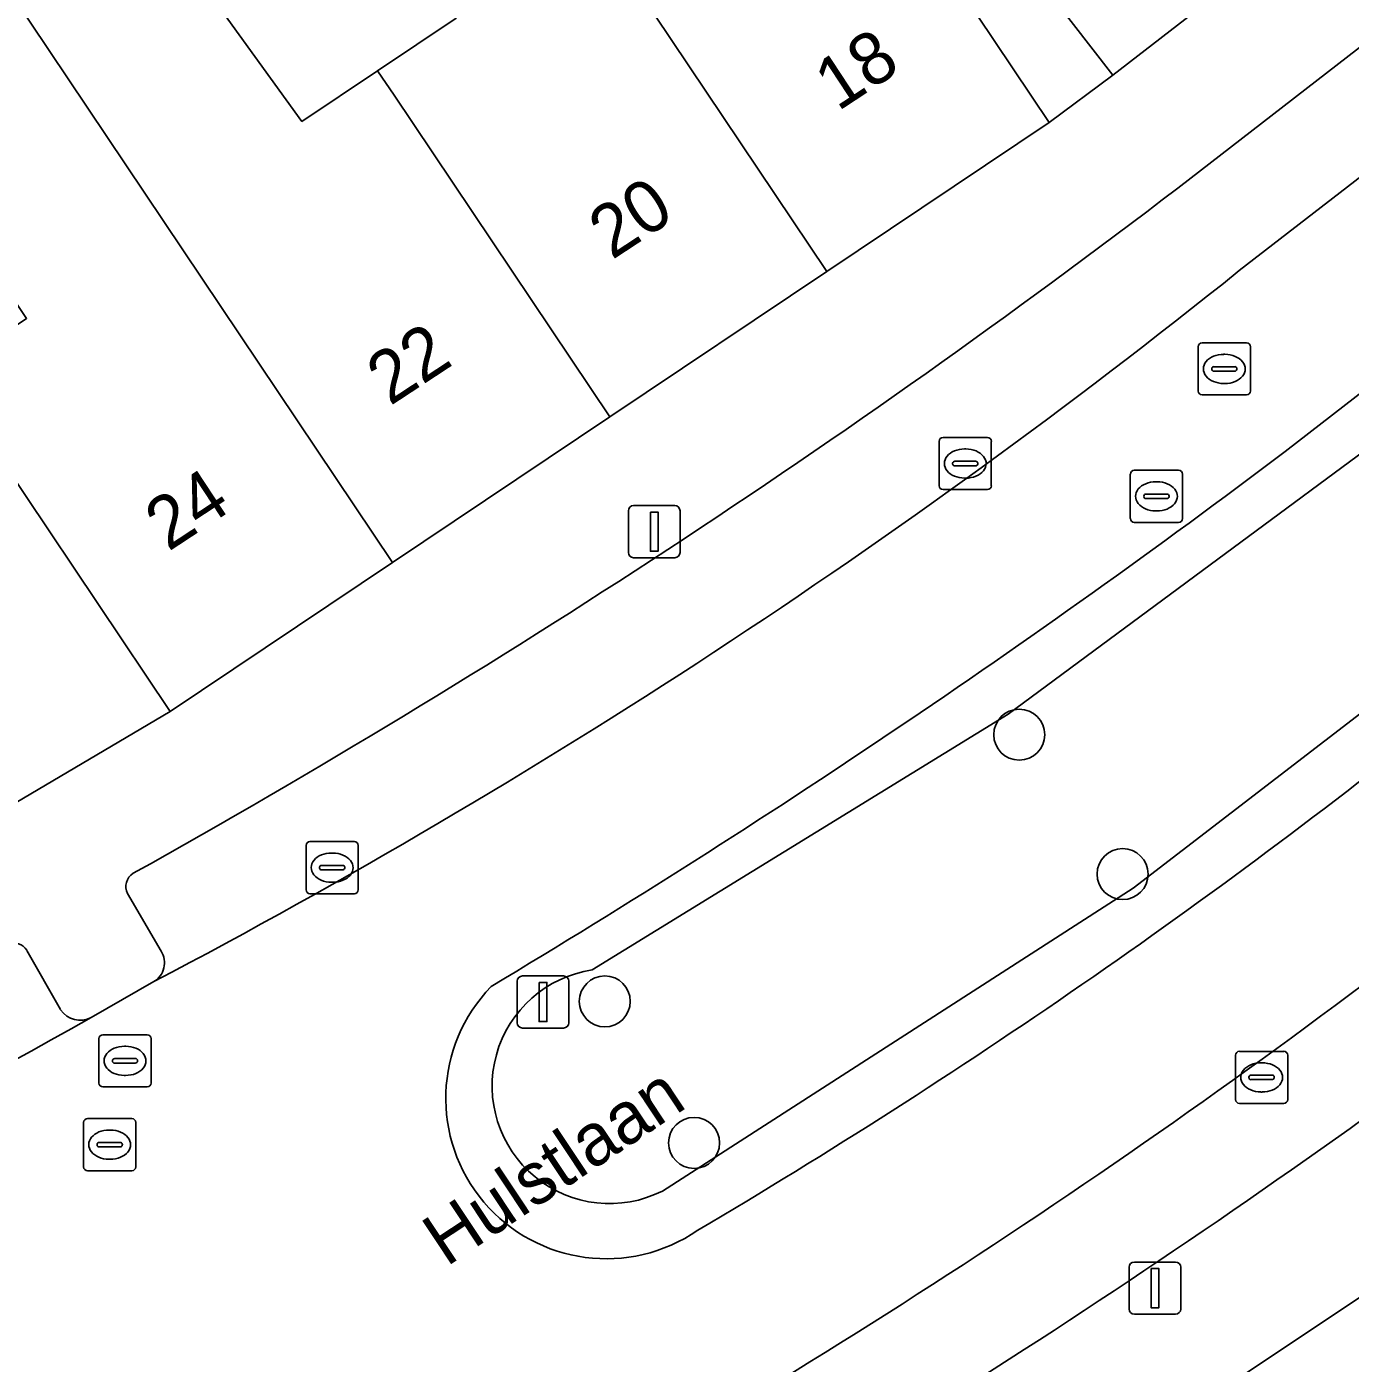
# Model space of a CAD drawing. Extents: x 159716 to 160783, y 383290 to 384031.
# Drawn here: x 160387.57 to 160412.95, y 383535.29 to 383560.94 of the extents above; entities that cross this region are included whole.
import ezdxf

# ---------------------------------------------------------------- set-up
doc = ezdxf.new("R2010")
doc.units = 0
for name, color, linetype in [('IMGEO_Boom', 7, 'Continuous'), ('IMGEO_Erf', 7, 'Continuous'), ('IMGEO_Groenvoorziening', 7, 'Continuous'), ('IMGEO_Kolk', 7, 'Continuous'), ('IMGEO_Lichtmast', 7, 'Continuous'), ('IMGEO_Openbare_ruimte_label', 7, 'Continuous'), ('IMGEO_Pand', 7, 'Continuous'), ('IMGEO_Pand_nummerreeks', 7, 'Continuous'), ('IMGEO_Parkeervlak_open', 7, 'Continuous'), ('IMGEO_Rijbaan_lokaal_open', 7, 'Continuous'), ('IMGEO_Rioolput', 7, 'Continuous'), ('IMGEO_Verkeersbordpaal', 7, 'Continuous'), ('IMGEO_Voetpad_open', 7, 'Continuous')]:
    doc.layers.add(name, color=color, linetype=linetype)

msp = doc.modelspace()

# ---------------------------------------------------------------- linework, layer by layer
at = {"layer": 'IMGEO_Boom'}
for centre in [(160406.602, 383547.354), (160408.585, 383544.679), (160398.654, 383542.237), (160400.367, 383539.522)]:
    msp.add_circle(centre, 0.489, dxfattribs=at)
at = {"layer": 'IMGEO_Erf'}
msp.add_lwpolyline([(160389.322, 383564.001), (160392.845, 383559.12), (160394.296, 383560.092), (160395.8, 383561.1)], dxfattribs=at)
at = {"layer": 'IMGEO_Groenvoorziening'}
for points in [[(160441.098, 383568.136), (160443.878, 383570.259), (160449.157, 383574.362), (160450.745, 383575.611), (160465.056, 383587.54), (160466.119, 383588.51), (160462.076, 383592.933), (160461.787, 383592.665), (160460.963, 383591.947), (160460.102, 383591.197), (160456.376, 383588.007), (160445.683, 383579.106), (160439.333, 383574.187), (160436.59, 383572.062), (160419.524, 383558.843), (160420.216, 383557.971), (160438.33, 383572.13), (160446.182, 383578.368), (160461.987, 383591.376), (160464.497, 383588.63), (160449.031, 383575.404), (160429.985, 383560.714), (160408.787, 383544.408), (160399.76, 383538.598)], [(160461.987, 383591.376), (160446.182, 383578.368), (160438.33, 383572.13), (160420.216, 383557.971), (160419.524, 383558.843), (160417.152, 383557.006), (160417.838, 383556.217), (160406.387, 383547.75), (160398.414, 383542.841)], [(160399.76, 383538.598), (160408.787, 383544.408), (160429.985, 383560.714), (160449.031, 383575.404), (160464.497, 383588.63), (160461.987, 383591.376)], [(160398.414, 383542.841), (160406.387, 383547.75), (160417.838, 383556.217), (160417.152, 383557.006), (160411.703, 383552.785)]]:
    msp.add_lwpolyline(points, dxfattribs=at)
for centre, radius, start, end in [((160307.745, 383690.615), 172.639, 300.92764, 307.02534), ((160337.874, 383643.733), 122.989, 300.57578, 308.72915), ((160398.746, 383540.611), 2.254, 98.4652, 296.7358), ((160398.746, 383540.611), 2.254, 98.4652, 296.7358), ((160398.683, 383540.377), 3.079, 135.8491, 304.6884)]:
    msp.add_arc(centre, radius, start, end, dxfattribs=at)
at = {"layer": 'IMGEO_Kolk'}
for p, q in [((160405.066, 383552.13), (160405.066, 383552.982)), ((160405.141, 383553.056), (160405.993, 383553.056)), ((160406.067, 383552.982), (160406.067, 383552.13)), ((160405.554, 383552.836), (160405.579, 383552.836)), ((160405.325, 383552.55), (160405.325, 383552.562)), ((160405.763, 383552.513), (160405.365, 383552.513)), ((160405.368, 383552.599), (160405.766, 383552.599)), ((160405.809, 383552.562), (160405.809, 383552.55)), ((160405.577, 383552.276), (160405.552, 383552.276)), ((160405.993, 383552.056), (160405.141, 383552.056)), ((160392.999, 383545.303), (160393.851, 383545.303)), ((160392.924, 383544.377), (160392.924, 383545.229)), ((160393.412, 383545.083), (160393.437, 383545.083)), ((160393.925, 383545.229), (160393.925, 383544.377)), ((160393.183, 383544.797), (160393.183, 383544.809)), ((160393.226, 383544.846), (160393.624, 383544.846)), ((160393.667, 383544.809), (160393.667, 383544.797)), ((160393.621, 383544.76), (160393.223, 383544.76)), ((160393.435, 383544.523), (160393.41, 383544.523)), ((160393.851, 383544.303), (160392.999, 383544.303)), ((160410.75, 383540.352), (160410.75, 383541.204)), ((160410.825, 383541.278), (160411.677, 383541.278)), ((160411.751, 383541.204), (160411.751, 383540.352)), ((160411.238, 383541.058), (160411.263, 383541.058)), ((160411.009, 383540.772), (160411.009, 383540.784)), ((160411.447, 383540.735), (160411.049, 383540.735)), ((160411.052, 383540.821), (160411.45, 383540.821)), ((160411.493, 383540.784), (160411.493, 383540.772)), ((160411.261, 383540.498), (160411.236, 383540.498)), ((160411.677, 383540.278), (160410.825, 383540.278))]:
    msp.add_line(p, q, dxfattribs=at)
for points in [[(160405.066, 383552.13), (160405.066, 383552.982)], [(160405.141, 383553.056), (160405.993, 383553.056)], [(160406.067, 383552.982), (160406.067, 383552.13)], [(160405.993, 383552.056), (160405.141, 383552.056)], [(160392.999, 383545.303), (160393.851, 383545.303)], [(160392.924, 383544.377), (160392.924, 383545.229)], [(160393.925, 383545.229), (160393.925, 383544.377)], [(160393.851, 383544.303), (160392.999, 383544.303)], [(160410.75, 383540.352), (160410.75, 383541.204)], [(160410.825, 383541.278), (160411.677, 383541.278)], [(160411.751, 383541.204), (160411.751, 383540.352)], [(160411.677, 383540.278), (160410.825, 383540.278)]]:
    msp.add_lwpolyline(points, dxfattribs=at)
for centre, radius, start, end in [((160405.143, 383552.98), 0.0765, 91.552, 178.448), ((160405.143, 383552.98), 0.0765, 91.552, 178.448), ((160405.991, 383552.98), 0.0765, 1.552, 88.448), ((160405.991, 383552.98), 0.0765, 1.552, 88.448), ((160405.365, 383552.559), 0.0403, 85.8775, 175.7526), ((160405.362, 383552.549), 0.0366, 178.938, 274.7102), ((160405.766, 383552.556), 0.043, 264.8664, 352.4533), ((160405.77, 383552.561), 0.0386, 1.7309, 96.639), ((160405.143, 383552.132), 0.0765, 181.552, 268.448), ((160405.143, 383552.132), 0.0765, 181.552, 268.448), ((160405.991, 383552.132), 0.0765, 271.552, 358.448), ((160405.991, 383552.132), 0.0765, 271.552, 358.448), ((160393.001, 383545.227), 0.0765, 91.552, 178.448), ((160393.001, 383545.227), 0.0765, 91.552, 178.448), ((160393.849, 383545.227), 0.0765, 1.552, 88.448), ((160393.849, 383545.227), 0.0765, 1.552, 88.448), ((160393.223, 383544.806), 0.0403, 85.8775, 175.7526), ((160393.22, 383544.796), 0.0366, 178.938, 274.7102), ((160393.624, 383544.803), 0.043, 264.8664, 352.4533), ((160393.628, 383544.808), 0.0386, 1.7309, 96.639), ((160393.001, 383544.379), 0.0765, 181.552, 268.448), ((160393.001, 383544.379), 0.0765, 181.552, 268.448), ((160393.849, 383544.379), 0.0765, 271.552, 358.448), ((160393.849, 383544.379), 0.0765, 271.552, 358.448), ((160410.827, 383541.202), 0.0765, 91.552, 178.448), ((160410.827, 383541.202), 0.0765, 91.552, 178.448), ((160411.675, 383541.202), 0.0765, 1.552, 88.448), ((160411.675, 383541.202), 0.0765, 1.552, 88.448), ((160411.049, 383540.781), 0.0403, 85.8775, 175.7526), ((160411.046, 383540.771), 0.0366, 178.938, 274.7102), ((160411.45, 383540.778), 0.043, 264.8664, 352.4533), ((160411.454, 383540.783), 0.0386, 1.7309, 96.639), ((160410.827, 383540.354), 0.0765, 181.552, 268.448), ((160410.827, 383540.354), 0.0765, 181.552, 268.448), ((160411.675, 383540.354), 0.0765, 271.552, 358.448), ((160411.675, 383540.354), 0.0765, 271.552, 358.448)]:
    msp.add_arc(centre, radius, start, end, dxfattribs=at)
for centre, major_axis, ratio, start_param, end_param in [((160405.553, 383552.556), (-0.387, 0.002), 0.722429, 4.712389, 7.853982), ((160405.578, 383552.556), (-0.39, 0.002), 0.717154, 1.570796, 4.712389), ((160393.411, 383544.803), (-0.387, 0.002), 0.722429, 4.712389, 7.853982), ((160393.436, 383544.803), (-0.39, 0.002), 0.717154, 1.570796, 4.712389), ((160411.237, 383540.778), (-0.387, 0.002), 0.722429, 4.712389, 7.853982), ((160411.262, 383540.778), (-0.39, 0.002), 0.717154, 1.570796, 4.712389)]:
    msp.add_ellipse(centre, major_axis=major_axis, ratio=ratio, start_param=start_param, end_param=end_param, dxfattribs=at)
at = {"layer": 'IMGEO_Lichtmast'}
for p, q in [((160399.207, 383551.75), (160399.997, 383551.75)), ((160399.997, 383551.75), (160399.207, 383551.75)), ((160399.107, 383550.85), (160399.107, 383551.65)), ((160399.107, 383551.65), (160399.107, 383550.85)), ((160400.097, 383551.65), (160400.097, 383550.85)), ((160400.097, 383550.85), (160400.097, 383551.65)), ((160399.997, 383550.75), (160399.207, 383550.75)), ((160399.207, 383550.75), (160399.997, 383550.75)), ((160408.71, 383536.335), (160408.71, 383537.135)), ((160408.71, 383537.135), (160408.71, 383536.335)), ((160408.81, 383537.235), (160409.6, 383537.235)), ((160409.6, 383537.235), (160408.81, 383537.235)), ((160409.7, 383537.135), (160409.7, 383536.335)), ((160409.7, 383536.335), (160409.7, 383537.135)), ((160409.6, 383536.235), (160408.81, 383536.235)), ((160408.81, 383536.235), (160409.6, 383536.235))]:
    msp.add_line(p, q, dxfattribs=at)
for points in [[(160399.527, 383551.625), (160399.677, 383551.625), (160399.677, 383550.875), (160399.527, 383550.875), (160399.527, 383551.625)], [(160409.13, 383537.11), (160409.28, 383537.11), (160409.28, 383536.36), (160409.13, 383536.36), (160409.13, 383537.11)]]:
    msp.add_lwpolyline(points, dxfattribs=at)
for centre, start, end in [((160399.207, 383551.65), 90, 180), ((160399.207, 383551.65), 90, 180), ((160399.997, 383551.65), 0, 90), ((160399.997, 383551.65), 360, 90), ((160399.207, 383550.85), 180, 270), ((160399.207, 383550.85), 180, 270), ((160399.997, 383550.85), 270, 0), ((160399.997, 383550.85), 270, 0), ((160408.81, 383537.135), 90, 180), ((160408.81, 383537.135), 90, 180), ((160409.6, 383537.135), 0, 90), ((160409.6, 383537.135), 360, 90), ((160408.81, 383536.335), 180, 270), ((160408.81, 383536.335), 180, 270), ((160409.6, 383536.335), 270, 0), ((160409.6, 383536.335), 270, 0)]:
    msp.add_arc(centre, 0.1, start, end, dxfattribs=at)
at = {"layer": 'IMGEO_Pand'}
for points in [[(160403.92, 383574.167), (160403.855, 383574.251), (160401.398, 383572.346), (160405.418, 383567.16), (160403.837, 383565.896), (160405.334, 383563.959), (160408.399, 383560.006), (160412.458, 383563.153)], [(160402.917, 383565.398), (160401.225, 383564.277), (160397.58, 383569.716), (160395.028, 383568.006), (160395.3, 383567.6), (160402.914, 383556.244), (160407.177, 383559.102), (160404.402, 383563.241)], [(160395.3, 383567.6), (160395.028, 383568.006), (160392.367, 383566.222), (160395.8, 383561.1), (160394.296, 383560.092), (160394.611, 383559.622), (160398.747, 383553.452), (160402.914, 383556.244)], [(160394.611, 383559.622), (160394.296, 383560.092), (160392.845, 383559.12), (160389.322, 383564.001), (160386.78, 383562.298), (160386.899, 383562.119), (160394.582, 383550.66), (160398.747, 383553.452)], [(160386.899, 383562.119), (160386.78, 383562.298), (160384.103, 383560.503), (160387.563, 383555.34), (160385.977, 383554.277), (160387.542, 383551.941), (160390.317, 383547.801), (160394.582, 383550.66)], [(160414.703, 383537.602), (160410.536, 383534.819), (160414.808, 383528.361), (160416.54, 383529.507), (160419.974, 383524.315), (160422.422, 383525.934)]]:
    msp.add_lwpolyline(points, close=True, dxfattribs=at)
at = {"layer": 'IMGEO_Parkeervlak_open'}
for points in [[(160451.98, 383591.416), (160446.67, 383586.789), (160443.313, 383583.959), (160440.642, 383581.871), (160433.666, 383576.451), (160409.644, 383557.841)], [(160410.822, 383556.257), (160434.605, 383574.639)], [(160389.5, 383544.305), (160390.143, 383543.198)], [(160388.216, 383542.078), (160387.57, 383543.216)]]:
    msp.add_lwpolyline(points, dxfattribs=at)
for centre, radius, start, end in [((160307.998, 383690.896), 167.438, 299.17088, 307.37765), ((160329.831, 383657.155), 129.383, 297.71538, 308.75428), ((160389.769, 383544.439), 0.301, 121.9603, 206.4604), ((160329.015, 383654.541), 140.094, 299.25776, 308.36943), ((160387.332, 383543.079), 0.275, 29.9894, 117.2486), ((160389.79, 383542.975), 0.418, 300.8241, 32.3111), ((160319.736, 383670.252), 160.33, 299.65688, 307.5105), ((160388.593, 383542.322), 0.449, 212.9484, 298.0639), ((160216.107, 383851.258), 354.275, 294.61833, 299.17415)]:
    msp.add_arc(centre, radius, start, end, dxfattribs=at)
at = {"layer": 'IMGEO_Rijbaan_lokaal_open'}
for points in [[(160411.703, 383552.785), (160417.152, 383557.006), (160419.524, 383558.843), (160436.59, 383572.062), (160434.605, 383574.639), (160410.822, 383556.257)], [(160390.004, 383542.616), (160388.804, 383541.926)]]:
    msp.add_lwpolyline(points, dxfattribs=at)
for centre, radius, start, end in [((160329.831, 383657.155), 129.383, 297.71538, 308.75428), ((160307.745, 383690.615), 172.639, 300.92764, 307.02534), ((160337.874, 383643.733), 122.989, 300.57578, 308.72915), ((160329.015, 383654.541), 140.094, 299.25776, 308.36943), ((160398.683, 383540.377), 3.079, 135.8491, 304.6884), ((160216.107, 383851.258), 354.275, 294.61833, 299.17415)]:
    msp.add_arc(centre, radius, start, end, dxfattribs=at)
at = {"layer": 'IMGEO_Rioolput'}
for p, q in [((160410.035, 383553.946), (160410.035, 383554.798)), ((160410.11, 383554.872), (160410.962, 383554.872)), ((160411.036, 383554.798), (160411.036, 383553.946)), ((160410.523, 383554.652), (160410.548, 383554.652)), ((160410.294, 383554.366), (160410.294, 383554.378)), ((160410.732, 383554.329), (160410.334, 383554.329)), ((160410.337, 383554.415), (160410.735, 383554.415)), ((160410.778, 383554.378), (160410.778, 383554.366)), ((160410.546, 383554.092), (160410.521, 383554.092)), ((160410.962, 383553.872), (160410.11, 383553.872)), ((160408.733, 383551.501), (160408.733, 383552.353)), ((160408.808, 383552.427), (160409.66, 383552.427)), ((160409.221, 383552.207), (160409.246, 383552.207)), ((160409.734, 383552.353), (160409.734, 383551.501)), ((160409.035, 383551.97), (160409.433, 383551.97)), ((160408.992, 383551.921), (160408.992, 383551.933)), ((160409.43, 383551.884), (160409.032, 383551.884)), ((160409.476, 383551.933), (160409.476, 383551.921)), ((160409.244, 383551.647), (160409.219, 383551.647)), ((160409.66, 383551.427), (160408.808, 383551.427)), ((160388.951, 383540.67), (160388.951, 383541.522)), ((160389.026, 383541.596), (160389.878, 383541.596)), ((160389.952, 383541.522), (160389.952, 383540.67)), ((160389.439, 383541.376), (160389.464, 383541.376)), ((160389.21, 383541.09), (160389.21, 383541.102)), ((160389.648, 383541.053), (160389.25, 383541.053)), ((160389.253, 383541.139), (160389.651, 383541.139)), ((160389.694, 383541.102), (160389.694, 383541.09)), ((160389.462, 383540.816), (160389.437, 383540.816)), ((160389.878, 383540.596), (160389.026, 383540.596)), ((160388.657, 383539.062), (160388.657, 383539.914)), ((160388.732, 383539.988), (160389.584, 383539.988)), ((160389.658, 383539.914), (160389.658, 383539.062)), ((160389.145, 383539.768), (160389.17, 383539.768)), ((160388.916, 383539.482), (160388.916, 383539.494)), ((160389.354, 383539.445), (160388.956, 383539.445)), ((160388.959, 383539.531), (160389.357, 383539.531)), ((160389.4, 383539.494), (160389.4, 383539.482)), ((160389.168, 383539.208), (160389.143, 383539.208)), ((160389.584, 383538.988), (160388.732, 383538.988))]:
    msp.add_line(p, q, dxfattribs=at)
for points in [[(160410.035, 383553.946), (160410.035, 383554.798)], [(160410.11, 383554.872), (160410.962, 383554.872)], [(160411.036, 383554.798), (160411.036, 383553.946)], [(160410.962, 383553.872), (160410.11, 383553.872)], [(160408.733, 383551.501), (160408.733, 383552.353)], [(160408.808, 383552.427), (160409.66, 383552.427)], [(160409.734, 383552.353), (160409.734, 383551.501)], [(160409.66, 383551.427), (160408.808, 383551.427)], [(160388.951, 383540.67), (160388.951, 383541.522)], [(160389.026, 383541.596), (160389.878, 383541.596)], [(160389.952, 383541.522), (160389.952, 383540.67)], [(160389.878, 383540.596), (160389.026, 383540.596)], [(160388.657, 383539.062), (160388.657, 383539.914)], [(160388.732, 383539.988), (160389.584, 383539.988)], [(160389.658, 383539.914), (160389.658, 383539.062)], [(160389.584, 383538.988), (160388.732, 383538.988)]]:
    msp.add_lwpolyline(points, dxfattribs=at)
for centre, radius, start, end in [((160410.112, 383554.796), 0.0765, 91.552, 178.448), ((160410.112, 383554.796), 0.0765, 91.552, 178.448), ((160410.96, 383554.796), 0.0765, 1.552, 88.448), ((160410.96, 383554.796), 0.0765, 1.552, 88.448), ((160410.334, 383554.375), 0.0403, 85.8775, 175.7526), ((160410.331, 383554.365), 0.0366, 178.938, 274.7102), ((160410.735, 383554.372), 0.043, 264.8664, 352.4533), ((160410.739, 383554.377), 0.0386, 1.7309, 96.639), ((160410.112, 383553.948), 0.0765, 181.552, 268.448), ((160410.112, 383553.948), 0.0765, 181.552, 268.448), ((160410.96, 383553.948), 0.0765, 271.552, 358.448), ((160410.96, 383553.948), 0.0765, 271.552, 358.448), ((160408.81, 383552.351), 0.0765, 91.552, 178.448), ((160408.81, 383552.351), 0.0765, 91.552, 178.448), ((160409.658, 383552.351), 0.0765, 1.552, 88.448), ((160409.658, 383552.351), 0.0765, 1.552, 88.448), ((160409.032, 383551.93), 0.0403, 85.8775, 175.7526), ((160409.437, 383551.932), 0.0386, 1.7309, 96.639), ((160409.029, 383551.92), 0.0366, 178.938, 274.7102), ((160409.433, 383551.927), 0.043, 264.8664, 352.4533), ((160408.81, 383551.503), 0.0765, 181.552, 268.448), ((160408.81, 383551.503), 0.0765, 181.552, 268.448), ((160409.658, 383551.503), 0.0765, 271.552, 358.448), ((160409.658, 383551.503), 0.0765, 271.552, 358.448), ((160389.028, 383541.52), 0.0765, 91.552, 178.448), ((160389.028, 383541.52), 0.0765, 91.552, 178.448), ((160389.876, 383541.52), 0.0765, 1.552, 88.448), ((160389.876, 383541.52), 0.0765, 1.552, 88.448), ((160389.25, 383541.099), 0.0403, 85.8775, 175.7526), ((160389.247, 383541.089), 0.0366, 178.938, 274.7102), ((160389.651, 383541.096), 0.043, 264.8664, 352.4533), ((160389.655, 383541.101), 0.0386, 1.7309, 96.639), ((160389.028, 383540.672), 0.0765, 181.552, 268.448), ((160389.028, 383540.672), 0.0765, 181.552, 268.448), ((160389.876, 383540.672), 0.0765, 271.552, 358.448), ((160389.876, 383540.672), 0.0765, 271.552, 358.448), ((160388.734, 383539.912), 0.0765, 91.552, 178.448), ((160388.734, 383539.912), 0.0765, 91.552, 178.448), ((160389.582, 383539.912), 0.0765, 1.552, 88.448), ((160389.582, 383539.912), 0.0765, 1.552, 88.448), ((160388.956, 383539.491), 0.0403, 85.8775, 175.7526), ((160388.953, 383539.481), 0.0366, 178.938, 274.7102), ((160389.357, 383539.488), 0.043, 264.8664, 352.4533), ((160389.361, 383539.493), 0.0386, 1.7309, 96.639), ((160388.734, 383539.064), 0.0765, 181.552, 268.448), ((160388.734, 383539.064), 0.0765, 181.552, 268.448), ((160389.582, 383539.064), 0.0765, 271.552, 358.448), ((160389.582, 383539.064), 0.0765, 271.552, 358.448)]:
    msp.add_arc(centre, radius, start, end, dxfattribs=at)
for centre, major_axis, ratio, start_param, end_param in [((160410.522, 383554.372), (-0.387, 0.002), 0.722429, 4.712389, 7.853982), ((160410.547, 383554.372), (-0.39, 0.002), 0.717154, 1.570796, 4.712389), ((160409.22, 383551.927), (-0.387, 0.002), 0.722429, 4.712389, 7.853982), ((160409.245, 383551.927), (-0.39, 0.002), 0.717154, 1.570796, 4.712389), ((160389.438, 383541.096), (-0.387, 0.002), 0.722429, 4.712389, 7.853982), ((160389.463, 383541.096), (-0.39, 0.002), 0.717154, 1.570796, 4.712389), ((160389.144, 383539.488), (-0.387, 0.002), 0.722429, 4.712389, 7.853982), ((160389.169, 383539.488), (-0.39, 0.002), 0.717154, 1.570796, 4.712389)]:
    msp.add_ellipse(centre, major_axis=major_axis, ratio=ratio, start_param=start_param, end_param=end_param, dxfattribs=at)
at = {"layer": 'IMGEO_Verkeersbordpaal'}
for p, q in [((160397.074, 383542.725), (160397.864, 383542.725)), ((160397.864, 383542.725), (160397.074, 383542.725)), ((160396.974, 383541.825), (160396.974, 383542.625)), ((160396.974, 383542.625), (160396.974, 383541.825)), ((160397.964, 383542.625), (160397.964, 383541.825)), ((160397.964, 383541.825), (160397.964, 383542.625)), ((160397.864, 383541.725), (160397.074, 383541.725)), ((160397.074, 383541.725), (160397.864, 383541.725))]:
    msp.add_line(p, q, dxfattribs=at)
msp.add_lwpolyline([(160397.394, 383542.6), (160397.544, 383542.6), (160397.544, 383541.85), (160397.394, 383541.85), (160397.394, 383542.6)], dxfattribs=at)
for centre, start, end in [((160397.074, 383542.625), 90, 180), ((160397.074, 383542.625), 90, 180), ((160397.864, 383542.625), 0, 90), ((160397.864, 383542.625), 360, 90), ((160397.074, 383541.825), 180, 270), ((160397.074, 383541.825), 180, 270), ((160397.864, 383541.825), 270, 0), ((160397.864, 383541.825), 270, 0)]:
    msp.add_arc(centre, 0.1, start, end, dxfattribs=at)
at = {"layer": 'IMGEO_Voetpad_open'}
for points in [[(160409.644, 383557.841), (160433.666, 383576.451)], [(160373, 383571.807), (160379.739, 383558.092), (160377.893, 383557.185), (160380.886, 383551.094), (160382.055, 383548.715), (160384.265, 383544.222), (160390.317, 383547.801), (160387.542, 383551.941), (160385.977, 383554.277), (160378.362, 383565.946)], [(160404.402, 383563.241), (160407.177, 383559.102), (160408.399, 383560.006), (160405.334, 383563.959)], [(160412.458, 383563.153), (160408.399, 383560.006), (160407.177, 383559.102), (160402.914, 383556.244), (160398.747, 383553.452), (160394.582, 383550.66), (160390.317, 383547.801), (160384.265, 383544.222), (160379.655, 383541.955), (160375.154, 383539.741), (160370.654, 383537.529), (160366.341, 383535.408), (160366.154, 383535.316), (160361.544, 383533.049), (160360.443, 383532.509)], [(160390.143, 383543.198), (160389.5, 383544.305)], [(160387.57, 383543.216), (160388.216, 383542.078)], [(160388.804, 383541.926), (160390.004, 383542.616)], [(160358.887, 383507.606), (160363.258, 383509.57), (160363.472, 383509.666), (160367.744, 383511.583), (160368.236, 383511.804), (160369.112, 383512.248), (160373.692, 383514.499), (160378.192, 383516.711), (160382.692, 383518.922), (160387.194, 383521.134), (160390.362, 383522.691), (160391.846, 383523.398), (160393.494, 383524.2), (160397.232, 383526.042), (160397.943, 383526.376), (160399.386, 383527.373), (160402.202, 383529.253), (160406.369, 383532.036), (160410.536, 383534.819), (160414.703, 383537.602)]]:
    msp.add_lwpolyline(points, dxfattribs=at)
for centre, radius, start, end in [((160307.998, 383690.896), 167.438, 299.17088, 307.37765), ((160389.769, 383544.439), 0.301, 121.9603, 206.4604), ((160387.332, 383543.079), 0.275, 29.9894, 117.2486), ((160389.79, 383542.975), 0.418, 300.8241, 32.3111), ((160319.736, 383670.252), 160.33, 299.65688, 307.5105), ((160388.593, 383542.322), 0.449, 212.9484, 298.0639)]:
    msp.add_arc(centre, radius, start, end, dxfattribs=at)

# ---------------------------------------------------------------- texts
at = {"layer": 'IMGEO_Openbare_ruimte_label'}
msp.add_text('Hulstlaan', height=1, rotation=33.5788, dxfattribs=at).set_placement((160395.615, 383537.134))
at = {"layer": 'IMGEO_Pand_nummerreeks'}
for s, p in [('18', (160403.121, 383559.302)), ('20', (160398.791, 383556.454)), ('22', (160394.533, 383553.652)), ('24', (160390.281, 383550.857))]:
    msp.add_text(s, height=1, rotation=33.3347, dxfattribs=at).set_placement(p)

doc.saveas('drawing.dxf')
